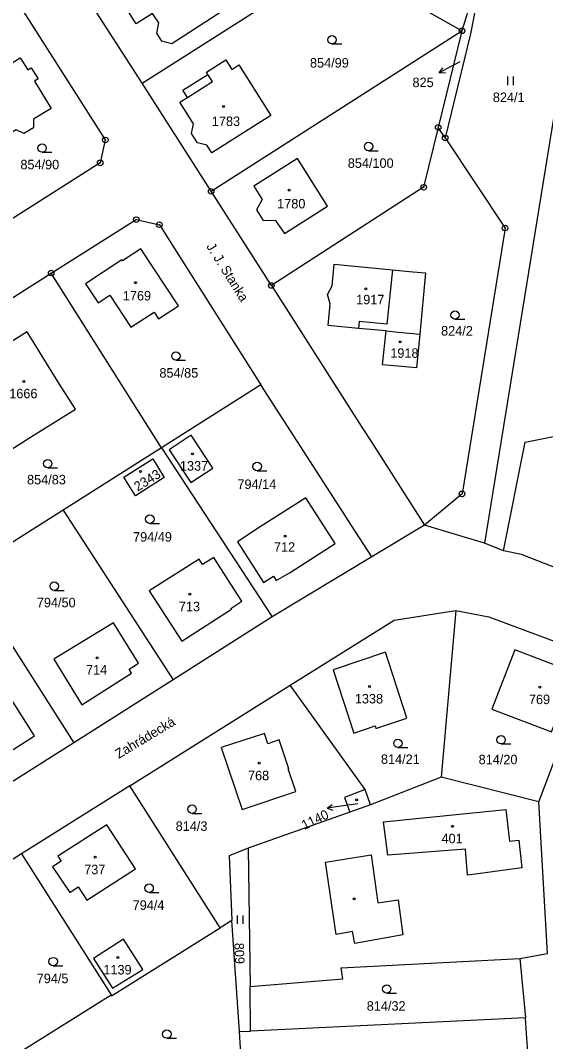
# Model space of a CAD drawing. Extents: x -680203 to -673936, y -1102717 to -1093650.
# Drawn here: x -678934.7 to -678840.6, y -1097809.5 to -1097626.7 of the extents above; entities that cross this region are included whole.
import ezdxf

# ---------------------------------------------------------------- set-up
doc = ezdxf.new("R2010")
doc.units = 0
for name, color, linetype in [('SOxx02xx_Koleje_param další_Popis10', 7, 'Continuous'), ('SOxx02xx_Staničení_Popis10', 7, 'Continuous'), ('SOxxxxxx_Koleje_hlavní_body_Popis10', 7, 'Continuous'), ('SOxxxxxx_Koleje_param další_Popis10', 7, 'Continuous'), ('SOxxxxxx_Osa_bod_P', 7, 'Continuous'), ('SOxxxxxx_Staničení_Popis10', 7, 'Continuous'), ('x_prac', 7, 'Continuous')]:
    doc.layers.add(name, color=color, linetype=linetype)

msp = doc.modelspace()

# ---------------------------------------------------------------- linework, layer by layer
at = {"layer": 'SOxx02xx_Koleje_param další_Popis10'}
for centre, radius in [((-678855.57, -1097628.56), 0.5), ((-678855.57, -1097628.56), 0.0303), ((-678859.84, -1097645.84), 0.5), ((-678859.84, -1097645.84), 0.0303), ((-678858.58, -1097647.74), 0.5), ((-678919.47, -1097648.09), 0.5), ((-678919.47, -1097648.09), 0.0303), ((-678858.58, -1097647.74), 0.0303), ((-678920.39, -1097652.2), 0.5), ((-678920.39, -1097652.2), 0.0303), ((-678862.44, -1097656.56), 0.5), ((-678862.44, -1097656.56), 0.0303), ((-678900.5, -1097657.29), 0.5), ((-678900.5, -1097657.29), 0.0303), ((-678913.92, -1097662.35), 0.5), ((-678913.92, -1097662.35), 0.0303), ((-678909.77, -1097663.27), 0.5), ((-678909.77, -1097663.27), 0.0303), ((-678847.86, -1097663.86), 0.5), ((-678847.86, -1097663.86), 0.0303), ((-678929.16, -1097671.92), 0.5), ((-678929.16, -1097671.92), 0.0303), ((-678889.72, -1097674.14), 0.5), ((-678889.72, -1097674.14), 0.0303), ((-678855.56, -1097711.44), 0.5), ((-678855.56, -1097711.44), 0.0303)]:
    msp.add_circle(centre, radius, dxfattribs=at)
at = {"layer": 'SOxx02xx_Staničení_Popis10'}
for p, q in [((-678855.93, -1097634.11), (-678857, -1097634.67)), ((-678857, -1097634.67), (-678859.65, -1097636.08)), ((-678859.65, -1097636.08), (-678859, -1097635.17)), ((-678859.65, -1097636.08), (-678858.53, -1097636.05)), ((-678879.74, -1097767.7), (-678878.82, -1097767.06)), ((-678876.77, -1097767.28), (-678879.74, -1097767.7)), ((-678879.74, -1097767.7), (-678878.68, -1097768.05)), ((-678874.22, -1097766.9), (-678876.77, -1097767.28))]:
    msp.add_line(p, q, dxfattribs=at)
at = {"layer": 'SOxxxxxx_Koleje_hlavní_body_Popis10'}
for p, q in [((-678878.86, -1097630.91), (-678877.11, -1097630.91)), ((-678847.37, -1097638.26), (-678847.37, -1097636.76)), ((-678846.37, -1097638.26), (-678846.37, -1097636.76)), ((-678930.79, -1097650.31), (-678929.04, -1097650.31)), ((-678872.31, -1097650.02), (-678870.56, -1097650.02)), ((-678856.83, -1097680.18), (-678855.08, -1097680.18)), ((-678906.82, -1097687.51), (-678905.07, -1097687.51)), ((-678929.78, -1097706.78), (-678928.03, -1097706.78)), ((-678892.26, -1097707.29), (-678890.51, -1097707.29)), ((-678911.49, -1097716.72), (-678909.74, -1097716.72)), ((-678928.61, -1097728.71), (-678926.86, -1097728.71)), ((-678867.05, -1097756.84), (-678865.3, -1097756.84)), ((-678848.57, -1097756.2), (-678846.82, -1097756.2)), ((-678903.91, -1097768.62), (-678902.16, -1097768.62)), ((-678911.61, -1097782.76), (-678909.86, -1097782.76)), ((-678895.76, -1097788.41), (-678895.76, -1097786.91)), ((-678894.76, -1097788.41), (-678894.76, -1097786.91)), ((-678928.8, -1097795.9), (-678927.05, -1097795.9)), ((-678869.05, -1097800.81), (-678867.3, -1097800.81)), ((-678908.44, -1097808.88), (-678906.69, -1097808.88))]:
    msp.add_line(p, q, dxfattribs=at)
for centre in [(-678878.86, -1097630.16), (-678930.79, -1097649.56), (-678872.31, -1097649.27), (-678856.83, -1097679.43), (-678906.82, -1097686.76), (-678929.78, -1097706.03), (-678892.26, -1097706.54), (-678911.49, -1097715.97), (-678928.61, -1097727.96), (-678848.57, -1097755.45), (-678867.05, -1097756.09), (-678903.91, -1097767.87), (-678911.61, -1097782.01), (-678928.8, -1097795.15), (-678869.05, -1097800.06), (-678908.44, -1097808.13)]:
    msp.add_circle(centre, 0.75, dxfattribs=at)
at = {"layer": 'SOxxxxxx_Koleje_param další_Popis10'}
for centre in [(-678898.31, -1097642.1), (-678886.55, -1097657.07), (-678914.06, -1097673.64), (-678872.82, -1097674.74), (-678866.66, -1097684.24), (-678934.06, -1097691.31), (-678903.82, -1097704.28), (-678913.15, -1097707.45), (-678887.27, -1097719.03), (-678904.31, -1097729.41), (-678920.94, -1097740.76), (-678872.14, -1097745.92), (-678841.61, -1097746.05), (-678891.91, -1097759.66), (-678874.44, -1097766.2), (-678857.26, -1097770.94), (-678921.26, -1097776.48), (-678874.89, -1097783.92), (-678917.2, -1097794.43)]:
    msp.add_circle(centre, 0.175, dxfattribs=at)
at = {"layer": 'SOxxxxxx_Staničení_Popis10'}
for p, q in [((-678900.27, -1097637.65), (-678901.09, -1097636.36)), ((-678904.76, -1097640.49), (-678900.27, -1097637.65)), ((-678868.04, -1097671.32), (-678869.01, -1097681.06)), ((-678873.97, -1097680.56), (-678874.1, -1097681.85)), ((-678869.01, -1097681.06), (-678873.97, -1097680.56)), ((-678869.62, -1097770.15), (-678847.7, -1097767.92)), ((-678847.7, -1097767.92), (-678847.09, -1097773.58)), ((-678868.87, -1097776.13), (-678869.62, -1097770.15)), ((-678847.09, -1097773.58), (-678845.36, -1097773.4)), ((-678845.36, -1097773.4), (-678844.83, -1097778.38)), ((-678854.92, -1097775.02), (-678868.87, -1097776.13)), ((-678854.56, -1097779.66), (-678854.92, -1097775.02)), ((-678880.03, -1097777.38), (-678871.83, -1097776.07)), ((-678871.83, -1097776.07), (-678870.64, -1097784.62)), ((-678878.08, -1097790.32), (-678880.03, -1097777.38)), ((-678844.83, -1097778.38), (-678852.71, -1097779.42)), ((-678852.71, -1097779.42), (-678854.56, -1097779.66)), ((-678870.64, -1097784.62), (-678867, -1097784.11)), ((-678867, -1097784.11), (-678866.14, -1097790.37)), ((-678875.16, -1097789.78), (-678878.08, -1097790.32)), ((-678874.76, -1097791.93), (-678875.16, -1097789.78)), ((-678866.14, -1097790.37), (-678874.76, -1097791.93))]:
    msp.add_line(p, q, dxfattribs=at)
at = {"layer": 'x_prac'}
for p, q in [((-678851.08, -1097613.73), (-678855.57, -1097628.56)), ((-678912.86, -1097637.95), (-678879.33, -1097616.51)), ((-678912.86, -1097637.95), (-678923.63, -1097621.1)), ((-678900.5, -1097657.29), (-678855.57, -1097628.56)), ((-678855.57, -1097628.56), (-678859.84, -1097645.84)), ((-678837.6, -1097634.67), (-678851.53, -1097720.29)), ((-678900.5, -1097657.29), (-678912.86, -1097637.95)), ((-678858.58, -1097647.74), (-678859.84, -1097645.84)), ((-678889.72, -1097674.14), (-678900.5, -1097657.29)), ((-678929.16, -1097671.92), (-678913.92, -1097662.35)), ((-678909.37, -1097703.18), (-678929.16, -1097671.92)), ((-678891.62, -1097691.92), (-678909.37, -1097703.18)), ((-678909.37, -1097703.18), (-678927.03, -1097714.37)), ((-678909.37, -1097703.18), (-678889.55, -1097733.46)), ((-678927.03, -1097714.37), (-678944.57, -1097725.49)), ((-678927.03, -1097714.37), (-678907.32, -1097744.73)), ((-678862.26, -1097717.06), (-678871.7, -1097722.73)), ((-678848.11, -1097721.64), (-678851.53, -1097720.29)), ((-678844.94, -1097722.27), (-678848.11, -1097721.64)), ((-678871.7, -1097722.73), (-678889.55, -1097733.46)), ((-678944.57, -1097725.49), (-678925.11, -1097755.97)), ((-678856.66, -1097732.29), (-678859.32, -1097762.14)), ((-678889.55, -1097733.46), (-678907.32, -1097744.73)), ((-678907.32, -1097744.73), (-678925.11, -1097755.97)), ((-678915.06, -1097763.69), (-678886.37, -1097745.66)), ((-678872.89, -1097764.38), (-678886.37, -1097745.66)), ((-678841.78, -1097766.58), (-678835.83, -1097750.74)), ((-678925.11, -1097755.97), (-678942.87, -1097767.2)), ((-678859.32, -1097762.14), (-678871.98, -1097767.08)), ((-678841.78, -1097766.58), (-678859.32, -1097762.14)), ((-678915.06, -1097763.69), (-678934.49, -1097775.89)), ((-678898.88, -1097789.08), (-678915.06, -1097763.69)), ((-678871.98, -1097767.08), (-678872.89, -1097764.38)), ((-678871.98, -1097767.08), (-678875.65, -1097768.39)), ((-678875.65, -1097768.39), (-678893.85, -1097774.87)), ((-678893.85, -1097774.87), (-678893.54, -1097799.58)), ((-678934.49, -1097775.89), (-678953.91, -1097788.1)), ((-678934.49, -1097775.89), (-678918.44, -1097801.1)), ((-678896.82, -1097787.79), (-678898.88, -1097789.08)), ((-678895.44, -1097807.68), (-678896.82, -1097787.79)), ((-678845.23, -1097794.57), (-678844.22, -1097805.2)), ((-678893.44, -1097807.58), (-678893.54, -1097799.58)), ((-678938.08, -1097813.41), (-678918.44, -1097801.1)), ((-678844.22, -1097805.2), (-678893.44, -1097807.58)), ((-678895.44, -1097807.68), (-678893.44, -1097807.58)), ((-678894.91, -1097815.47), (-678895.44, -1097807.68))]:
    msp.add_line(p, q, dxfattribs=at)
for points in [[(-678909.32, -1097630.44), (-678910.26, -1097629), (-678909.86, -1097627.16), (-678911.01, -1097625.48), (-678913.91, -1097627.3), (-678917.47, -1097621.69), (-678912.61, -1097618.62), (-678903.51, -1097612.83), (-678900.79, -1097617.01), (-678901.11, -1097618.52), (-678897.39, -1097624.34), (-678907.53, -1097630.87), (-678909.32, -1097630.44)], [(-678851.08, -1097613.73), (-678854.07, -1097629.08), (-678858.58, -1097647.74)], [(-678855.57, -1097628.56), (-678869.73, -1097620.55), (-678879.33, -1097616.51)], [(-678935.44, -1097623.06), (-678919.47, -1097648.09), (-678920.39, -1097652.2), (-678938.09, -1097663.44)], [(-678931.5, -1097637.18), (-678932.14, -1097637.57), (-678929.14, -1097642.45), (-678932.31, -1097644.36), (-678932.35, -1097645.93), (-678934.07, -1097646.97), (-678935.42, -1097646.31), (-678938.64, -1097648.22), (-678945.14, -1097637.58), (-678945.99, -1097638.08), (-678948.11, -1097634.61), (-678940.4, -1097629.87), (-678937.26, -1097634.99), (-678934.69, -1097633.41), (-678933.37, -1097635.57), (-678932.73, -1097635.17), (-678931.5, -1097637.18)], [(-678896.82, -1097635.46), (-678895.56, -1097634.65), (-678889.82, -1097643.71), (-678900.38, -1097650.39), (-678901.25, -1097649.01), (-678902.92, -1097648.62), (-678904, -1097646.93), (-678903.65, -1097645.23), (-678906.11, -1097641.34), (-678904.76, -1097640.49), (-678905.55, -1097639.17), (-678901.09, -1097636.36), (-678901.35, -1097635.95), (-678897.89, -1097633.76), (-678896.82, -1097635.46)], [(-678859.84, -1097645.84), (-678862.44, -1097656.56), (-678889.72, -1097674.14)], [(-678858.58, -1097647.74), (-678847.86, -1097663.86), (-678855.56, -1097711.44), (-678862.26, -1097717.06)], [(-678892.38, -1097660.62), (-678891.17, -1097662.53), (-678889.02, -1097662.48), (-678887.39, -1097664.86), (-678879.69, -1097659.92), (-678885.06, -1097651.43), (-678892.86, -1097656.36), (-678891.37, -1097658.73), (-678892.38, -1097660.62)], [(-678913.92, -1097662.35), (-678909.77, -1097663.27), (-678891.62, -1097691.92)], [(-678916.38, -1097669.75), (-678916.52, -1097669.54), (-678923.02, -1097673.82), (-678920.75, -1097677.26), (-678918.68, -1097675.9), (-678914.91, -1097681.63), (-678910.74, -1097678.89), (-678909.94, -1097680.11), (-678906.36, -1097677.76), (-678913.07, -1097667.57), (-678916.38, -1097669.75)], [(-678869.18, -1097682.28), (-678874.1, -1097681.85), (-678879.55, -1097681.33), (-678879.17, -1097677.45), (-678879.69, -1097675.76), (-678878.84, -1097674.19), (-678878.47, -1097670.31), (-678868.04, -1097671.32), (-678864.36, -1097671.68), (-678862.09, -1097671.9), (-678863.15, -1097682.85)], [(-678964.41, -1097694.17), (-678946.78, -1097683.07), (-678929.16, -1097671.92)], [(-678889.72, -1097674.14), (-678873.21, -1097699.97), (-678871.75, -1097702.25), (-678862.26, -1097717.06)], [(-678946.08, -1097690.23), (-678942, -1097696.81), (-678943.37, -1097697.67), (-678942.46, -1097699.04), (-678948.07, -1097702.73), (-678944.46, -1097708.58), (-678934.54, -1097702.35), (-678933.35, -1097701.61), (-678924.82, -1097696.26), (-678927.79, -1097691.6), (-678933.47, -1097682.42), (-678938.57, -1097685.58), (-678940.27, -1097685.16), (-678941.71, -1097686.06), (-678942.13, -1097687.74), (-678943.33, -1097688.5), (-678946.08, -1097690.23)], [(-678863.15, -1097682.85), (-678863.73, -1097688.91), (-678868.42, -1097688.45), (-678869.79, -1097688.32), (-678869.18, -1097682.28)], [(-678869.18, -1097682.28), (-678866.97, -1097682.49), (-678863.15, -1097682.85)], [(-678871.7, -1097722.73), (-678875.34, -1097717.11), (-678876.86, -1097714.76), (-678891.62, -1097691.92)], [(-678848.11, -1097721.64), (-678844.27, -1097702.16), (-678803.48, -1097694.06)], [(-678904.11, -1097700.94), (-678908.02, -1097703.54), (-678904.12, -1097709.42), (-678900.2, -1097706.82), (-678904.11, -1097700.94)], [(-678908.91, -1097708.49), (-678914.05, -1097711.77), (-678916.16, -1097708.45), (-678910.97, -1097705.18), (-678908.91, -1097708.49)], [(-678886.32, -1097725.54), (-678878.3, -1097720.32), (-678883.55, -1097712.12), (-678891.7, -1097717.34), (-678895.81, -1097720), (-678891.11, -1097727.33), (-678889.33, -1097726.17), (-678888.83, -1097726.93), (-678886.32, -1097725.54)], [(-678851.53, -1097720.29), (-678856.75, -1097718.72), (-678862.26, -1097717.06)], [(-678775.12, -1097741.06), (-678776.65, -1097742.45), (-678778.42, -1097743.57), (-678780.53, -1097744.58), (-678782.51, -1097744.93), (-678784.59, -1097745), (-678786.89, -1097744.86), (-678807.48, -1097736.85), (-678812.88, -1097734.75), (-678833.6, -1097726.69), (-678844.94, -1097722.27)], [(-678902.06, -1097724.07), (-678902.67, -1097723.13), (-678911.59, -1097728.78), (-678905.76, -1097737.79), (-678896.86, -1097732.09), (-678896.96, -1097731.93), (-678895, -1097730.66), (-678896.98, -1097727.61), (-678900.04, -1097722.82), (-678902.06, -1097724.07)], [(-678886.37, -1097745.66), (-678867.7, -1097734.05), (-678856.66, -1097732.29)], [(-678856.66, -1097732.29), (-678850.78, -1097733.43), (-678831.99, -1097740.43)], [(-678913.54, -1097741.76), (-678918.02, -1097734.5), (-678928.68, -1097741.02), (-678923.67, -1097749.21), (-678914.76, -1097743.51), (-678915.2, -1097742.81), (-678913.54, -1097741.76)], [(-678878.64, -1097742.96), (-678874.97, -1097754.24), (-678871.13, -1097752.98), (-678870.99, -1097753.41), (-678865.44, -1097751.61), (-678869.29, -1097739.77), (-678878.64, -1097742.96)], [(-678833.39, -1097744.41), (-678835.53, -1097743.59), (-678835.47, -1097743.43), (-678846.13, -1097739.35), (-678850.22, -1097749.99), (-678839.52, -1097754), (-678837.95, -1097749.92), (-678835.83, -1097750.74)], [(-678942.19, -1097761.11), (-678932.16, -1097754.73), (-678938.21, -1097745.12), (-678945.8, -1097749.99), (-678946.89, -1097748.29), (-678949.36, -1097749.87), (-678948.28, -1097751.55), (-678942.19, -1097761.11)], [(-678894.95, -1097767.92), (-678885.35, -1097764.68), (-678886.69, -1097760.65), (-678886.61, -1097760.63), (-678888.31, -1097755.49), (-678890.33, -1097756.15), (-678890.92, -1097754.32), (-678898.73, -1097756.84), (-678894.95, -1097767.92)], [(-678872.89, -1097764.38), (-678876.61, -1097765.81), (-678875.65, -1097768.39)], [(-678845.23, -1097794.57), (-678840.26, -1097793.69), (-678841.78, -1097766.58)], [(-678927.38, -1097777.19), (-678928.9, -1097778.2), (-678925.83, -1097782.76), (-678924.35, -1097781.78), (-678922.78, -1097784.16), (-678914.04, -1097778.55), (-678919.18, -1097770.68), (-678927.99, -1097776.27), (-678927.38, -1097777.19)], [(-678893.85, -1097774.87), (-678897.26, -1097776.24), (-678896.82, -1097787.79)], [(-678918.44, -1097801.1), (-678918.35, -1097801.26), (-678898.88, -1097789.08)], [(-678921.59, -1097794.58), (-678918.16, -1097799.91), (-678912.74, -1097796.54), (-678916.21, -1097791.13), (-678921.59, -1097794.58)], [(-678893.54, -1097799.58), (-678876.89, -1097798.23), (-678877.19, -1097796.25), (-678845.23, -1097794.57)], [(-678843.74, -1097812.17), (-678844.08, -1097807.19), (-678844.22, -1097805.2)]]:
    msp.add_lwpolyline(points, dxfattribs=at)

# ---------------------------------------------------------------- texts
at = {"layer": 'SOxx02xx_Staničení_Popis10'}
for s, rotation, p in [('J. J. Stanka', 302, (-678901.43, -1097667.15)), ('Zahrádecká', 31, (-678917.05, -1097758.88))]:
    msp.add_text(s, height=1.7, rotation=rotation, dxfattribs=at).set_placement(p)
at = {"layer": 'SOxxxxxx_Osa_bod_P'}
for s, p in [('854/99', (-678882.8, -1097635.15)), ('825', (-678864.44, -1097638.64)), ('824/1', (-678850.04, -1097641.31)), ('1783', (-678900.38, -1097645.6)), ('854/90', (-678934.67, -1097653.35)), ('854/100', (-678876.03, -1097653.09)), ('1780', (-678888.68, -1097660.35)), ('1769', (-678916.32, -1097676.82)), ('1917', (-678874.53, -1097677.51)), ('824/2', (-678859.32, -1097683.1)), ('1918', (-678868.41, -1097687.09)), ('854/85', (-678909.77, -1097690.64)), ('1666', (-678936.67, -1097694.33)), ('1337', (-678906.1, -1097707.28)), ('854/83', (-678933.48, -1097709.74)), ('794/14', (-678895.8, -1097710.56)), ('794/49', (-678914.49, -1097719.99)), ('712', (-678889.26, -1097721.8)), ('794/50', (-678931.73, -1097731.74)), ('713', (-678906.29, -1097732.44)), ('714', (-678922.92, -1097743.78)), ('1338', (-678874.76, -1097748.95)), ('769', (-678843.59, -1097749.07)), ('814/21', (-678870.09, -1097759.77)), ('814/20', (-678852.59, -1097759.83)), ('768', (-678893.9, -1097762.69)), ('814/3', (-678906.86, -1097771.75)), ('401', (-678859.24, -1097773.97)), ('737', (-678923.24, -1097779.51)), ('794/4', (-678914.56, -1097785.89)), ('794/5', (-678931.75, -1097799.02)), ('1139', (-678919.81, -1097797.46)), ('814/32', (-678872.63, -1097803.94))]:
    msp.add_text(s, height=1.7, dxfattribs=at).set_placement(p)
for s, rotation, p in [('2343', 32, (-678913.65, -1097711.05)), ('1140', 26, (-678883.81, -1097771.61)), ('809', 272, (-678896.34, -1097791.82))]:
    msp.add_text(s, height=1.7, rotation=rotation, dxfattribs=at).set_placement(p)

doc.saveas('drawing.dxf')
